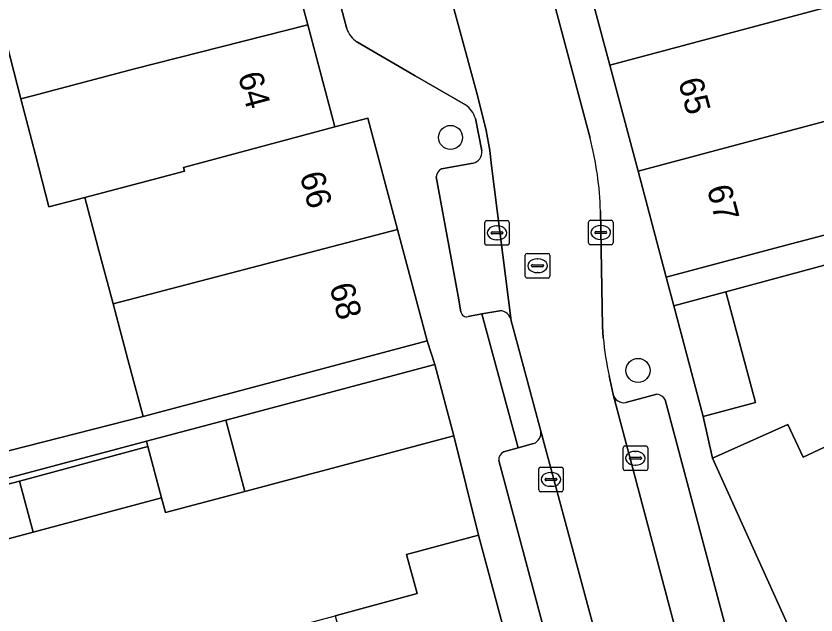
# Model space of a CAD drawing. Extents: x 162542 to 163147, y 380779 to 381521.
# Drawn here: x 162939.73 to 162972.3, y 380909.3 to 380933.68 of the extents above; entities that cross this region are included whole.
import ezdxf

# ---------------------------------------------------------------- set-up
doc = ezdxf.new("R2010")
doc.units = 0
for name, color, linetype in [('IMGEO_Boom', 7, 'Continuous'), ('IMGEO_Erf', 7, 'Continuous'), ('IMGEO_Kolk', 7, 'Continuous'), ('IMGEO_Muur', 7, 'Continuous'), ('IMGEO_Pand', 7, 'Continuous'), ('IMGEO_Pand_nummerreeks', 7, 'Continuous'), ('IMGEO_Parkeervlak_open', 7, 'Continuous'), ('IMGEO_Rijbaan_lokaal_open', 7, 'Continuous'), ('IMGEO_Rioolput', 7, 'Continuous'), ('IMGEO_Voetpad_open', 7, 'Continuous')]:
    doc.layers.add(name, color=color, linetype=linetype)

msp = doc.modelspace()

# ---------------------------------------------------------------- linework, layer by layer
at = {"layer": 'IMGEO_Boom'}
for centre in [(162957.418, 380928.735), (162965.049, 380919.255)]:
    msp.add_circle(centre, 0.489, dxfattribs=at)
at = {"layer": 'IMGEO_Erf'}
for points in [[(162931.009, 380937.363), (162932.169, 380932.957), (162933.33, 380928.546), (162934.49, 380924.137), (162935.617, 380919.853), (162936.913, 380920.192), (162937.151, 380919.268), (162938.086, 380915.644), (162944.902, 380917.38), (162944.283, 380919.703), (162943.681, 380921.962), (162943.062, 380924.283), (162942.526, 380926.292), (162941.07, 380925.915), (162940.522, 380928.03), (162939.932, 380930.306), (162938.788, 380934.719)], [(162982.98, 380926.335), (162968.63, 380922.457), (162969.834, 380917.944), (162967.708, 380917.376), (162968.08, 380915.681), (162971.155, 380917.053), (162971.768, 380915.72), (162974.708, 380917.091)], [(162920.845, 380900.718), (162926.157, 380902.145), (162931.469, 380903.571), (162936.781, 380904.997), (162942.092, 380906.423), (162947.403, 380907.85), (162952.716, 380909.276), (162956.056, 380910.173), (162955.63, 380911.762), (162958.563, 380912.55), (162957.55, 380916.599), (162949.048, 380914.332), (162945.816, 380913.47), (162945.655, 380914.074), (162940.422, 380912.679), (162937.88, 380912.001), (162937.326, 380914.082), (162939.87, 380914.744), (162945.1, 380916.155), (162945.042, 380916.372), (162918.622, 380909.332)]]:
    msp.add_lwpolyline(points, dxfattribs=at)
at = {"layer": 'IMGEO_Kolk'}
for p, q in [((162958.809, 380924.426), (162958.809, 380925.278)), ((162958.884, 380925.352), (162959.736, 380925.352)), ((162959.297, 380925.132), (162959.322, 380925.132)), ((162959.81, 380925.278), (162959.81, 380924.426)), ((162963.034, 380924.441), (162963.034, 380925.293)), ((162963.109, 380925.367), (162963.961, 380925.367)), ((162963.522, 380925.147), (162963.547, 380925.147)), ((162964.035, 380925.293), (162964.035, 380924.441)), ((162959.068, 380924.846), (162959.068, 380924.858)), ((162959.506, 380924.809), (162959.108, 380924.809)), ((162959.111, 380924.895), (162959.509, 380924.895)), ((162959.552, 380924.858), (162959.552, 380924.846)), ((162963.293, 380924.861), (162963.293, 380924.873)), ((162963.731, 380924.824), (162963.333, 380924.824)), ((162963.336, 380924.91), (162963.734, 380924.91)), ((162963.777, 380924.873), (162963.777, 380924.861)), ((162959.32, 380924.572), (162959.295, 380924.572)), ((162963.545, 380924.587), (162963.52, 380924.587)), ((162959.736, 380924.352), (162958.884, 380924.352)), ((162963.961, 380924.367), (162963.109, 380924.367)), ((162964.443, 380915.255), (162964.443, 380916.107)), ((162964.518, 380916.181), (162965.37, 380916.181)), ((162965.444, 380916.107), (162965.444, 380915.255)), ((162964.702, 380915.675), (162964.702, 380915.687)), ((162964.745, 380915.724), (162965.143, 380915.724)), ((162964.931, 380915.961), (162964.956, 380915.961)), ((162965.186, 380915.687), (162965.186, 380915.675)), ((162965.14, 380915.638), (162964.742, 380915.638)), ((162964.954, 380915.401), (162964.929, 380915.401)), ((162961.006, 380914.393), (162961.006, 380915.245)), ((162961.081, 380915.319), (162961.933, 380915.319)), ((162961.494, 380915.099), (162961.519, 380915.099)), ((162962.007, 380915.245), (162962.007, 380914.393)), ((162965.37, 380915.181), (162964.518, 380915.181)), ((162961.265, 380914.813), (162961.265, 380914.825)), ((162961.703, 380914.776), (162961.305, 380914.776)), ((162961.308, 380914.862), (162961.706, 380914.862)), ((162961.749, 380914.825), (162961.749, 380914.813)), ((162961.517, 380914.539), (162961.492, 380914.539)), ((162961.933, 380914.319), (162961.081, 380914.319))]:
    msp.add_line(p, q, dxfattribs=at)
for points in [[(162958.809, 380924.426), (162958.809, 380925.278)], [(162958.884, 380925.352), (162959.736, 380925.352)], [(162959.81, 380925.278), (162959.81, 380924.426)], [(162963.034, 380924.441), (162963.034, 380925.293)], [(162963.109, 380925.367), (162963.961, 380925.367)], [(162964.035, 380925.293), (162964.035, 380924.441)], [(162959.736, 380924.352), (162958.884, 380924.352)], [(162963.961, 380924.367), (162963.109, 380924.367)], [(162964.443, 380915.255), (162964.443, 380916.107)], [(162964.518, 380916.181), (162965.37, 380916.181)], [(162965.444, 380916.107), (162965.444, 380915.255)], [(162961.006, 380914.393), (162961.006, 380915.245)], [(162961.081, 380915.319), (162961.933, 380915.319)], [(162962.007, 380915.245), (162962.007, 380914.393)], [(162965.37, 380915.181), (162964.518, 380915.181)], [(162961.933, 380914.319), (162961.081, 380914.319)]]:
    msp.add_lwpolyline(points, dxfattribs=at)
for centre, radius, start, end in [((162958.886, 380925.276), 0.0765, 91.552, 178.448), ((162958.886, 380925.276), 0.0765, 91.552, 178.448), ((162959.734, 380925.276), 0.0765, 1.552, 88.448), ((162959.734, 380925.276), 0.0765, 1.552, 88.448), ((162963.111, 380925.291), 0.0765, 91.552, 178.448), ((162963.111, 380925.291), 0.0765, 91.552, 178.448), ((162963.959, 380925.291), 0.0765, 1.552, 88.448), ((162963.959, 380925.291), 0.0765, 1.552, 88.448), ((162959.108, 380924.855), 0.0403, 85.8775, 175.7526), ((162959.105, 380924.845), 0.0366, 178.938, 274.7102), ((162959.509, 380924.852), 0.043, 264.8664, 352.4533), ((162959.513, 380924.857), 0.0386, 1.7309, 96.639), ((162963.333, 380924.87), 0.0403, 85.8775, 175.7526), ((162963.33, 380924.86), 0.0366, 178.938, 274.7102), ((162963.734, 380924.867), 0.043, 264.8664, 352.4533), ((162963.738, 380924.872), 0.0386, 1.7309, 96.639), ((162958.886, 380924.428), 0.0765, 181.552, 268.448), ((162958.886, 380924.428), 0.0765, 181.552, 268.448), ((162959.734, 380924.428), 0.0765, 271.552, 358.448), ((162959.734, 380924.428), 0.0765, 271.552, 358.448), ((162963.111, 380924.443), 0.0765, 181.552, 268.448), ((162963.111, 380924.443), 0.0765, 181.552, 268.448), ((162963.959, 380924.443), 0.0765, 271.552, 358.448), ((162963.959, 380924.443), 0.0765, 271.552, 358.448), ((162964.52, 380916.105), 0.0765, 91.552, 178.448), ((162964.52, 380916.105), 0.0765, 91.552, 178.448), ((162965.368, 380916.105), 0.0765, 1.552, 88.448), ((162965.368, 380916.105), 0.0765, 1.552, 88.448), ((162964.742, 380915.684), 0.0403, 85.8775, 175.7526), ((162965.147, 380915.686), 0.0386, 1.7309, 96.639), ((162964.739, 380915.674), 0.0366, 178.938, 274.7102), ((162965.143, 380915.681), 0.043, 264.8664, 352.4533), ((162961.083, 380915.243), 0.0765, 91.552, 178.448), ((162961.083, 380915.243), 0.0765, 91.552, 178.448), ((162961.931, 380915.243), 0.0765, 1.552, 88.448), ((162961.931, 380915.243), 0.0765, 1.552, 88.448), ((162964.52, 380915.257), 0.0765, 181.552, 268.448), ((162964.52, 380915.257), 0.0765, 181.552, 268.448), ((162965.368, 380915.257), 0.0765, 271.552, 358.448), ((162965.368, 380915.257), 0.0765, 271.552, 358.448), ((162961.305, 380914.822), 0.0403, 85.8775, 175.7526), ((162961.302, 380914.812), 0.0366, 178.938, 274.7102), ((162961.706, 380914.819), 0.043, 264.8664, 352.4533), ((162961.71, 380914.824), 0.0386, 1.7309, 96.639), ((162961.083, 380914.395), 0.0765, 181.552, 268.448), ((162961.083, 380914.395), 0.0765, 181.552, 268.448), ((162961.931, 380914.395), 0.0765, 271.552, 358.448), ((162961.931, 380914.395), 0.0765, 271.552, 358.448)]:
    msp.add_arc(centre, radius, start, end, dxfattribs=at)
for centre, major_axis, ratio, start_param, end_param in [((162959.296, 380924.852), (-0.387, 0.002), 0.722429, 4.712389, 7.853982), ((162959.321, 380924.852), (-0.39, 0.002), 0.717154, 1.570796, 4.712389), ((162963.521, 380924.867), (-0.387, 0.002), 0.722429, 4.712389, 7.853982), ((162963.546, 380924.867), (-0.39, 0.002), 0.717154, 1.570796, 4.712389), ((162964.93, 380915.681), (-0.387, 0.002), 0.722429, 4.712389, 7.853982), ((162964.955, 380915.681), (-0.39, 0.002), 0.717154, 1.570796, 4.712389), ((162961.493, 380914.819), (-0.387, 0.002), 0.722429, 4.712389, 7.853982), ((162961.518, 380914.819), (-0.39, 0.002), 0.717154, 1.570796, 4.712389)]:
    msp.add_ellipse(centre, major_axis=major_axis, ratio=ratio, start_param=start_param, end_param=end_param, dxfattribs=at)
at = {"layer": 'IMGEO_Muur'}
msp.add_lwpolyline([(162957.55, 380916.599), (162958.563, 380912.55)], dxfattribs=at)
at = {"layer": 'IMGEO_Pand'}
for points in [[(162962.749, 380935.986), (162963.9, 380931.672), (162975.439, 380934.767), (162974.29, 380939.073)], [(162938.788, 380934.719), (162939.932, 380930.306), (162940.404, 380930.429), (162944.548, 380931.532), (162951.605, 380933.312), (162950.43, 380937.718), (162943.404, 380935.945), (162939.242, 380934.838)], [(162963.9, 380931.672), (162965.05, 380927.359), (162976.44, 380930.405), (162976.59, 380930.451), (162975.439, 380934.767)], [(162951.605, 380933.312), (162944.548, 380931.532), (162940.404, 380930.429), (162939.932, 380930.306), (162940.522, 380928.03), (162941.07, 380925.915), (162942.526, 380926.292), (162945.259, 380927.004), (162946.592, 380927.359), (162946.551, 380927.514), (162952.713, 380929.16)], [(162976.59, 380930.451), (162976.44, 380930.405), (162965.05, 380927.359), (162966.201, 380923.045), (162971.033, 380924.334), (162974.289, 380925.189), (162977.746, 380926.105), (162977.105, 380928.522)], [(162954.051, 380929.517), (162952.713, 380929.16), (162946.551, 380927.514), (162946.592, 380927.359), (162945.259, 380927.004), (162942.526, 380926.292), (162943.062, 380924.283), (162943.681, 380921.962), (162955.258, 380924.99)], [(162943.681, 380921.962), (162944.283, 380919.703), (162944.902, 380917.38), (162951.634, 380919.176), (162956.465, 380920.465), (162955.258, 380924.99)], [(162967.708, 380917.376), (162969.834, 380917.944), (162968.63, 380922.457), (162966.504, 380921.889)], [(162956.775, 380919.501), (162948.273, 380917.233), (162949.048, 380914.332), (162957.55, 380916.599)], [(162948.273, 380917.233), (162945.042, 380916.372), (162945.1, 380916.155), (162945.655, 380914.074), (162945.816, 380913.47), (162949.048, 380914.332)], [(162979.529, 380906.179), (162974.708, 380917.091), (162971.768, 380915.72), (162971.155, 380917.053), (162968.08, 380915.681), (162972.603, 380905.685), (162974.376, 380906.475), (162975.404, 380904.279), (162976.316, 380904.694), (162976.602, 380904.011), (162979.367, 380905.216), (162979, 380905.928)], [(162945.1, 380916.155), (162939.87, 380914.744), (162940.422, 380912.679), (162945.655, 380914.074)], [(162939.87, 380914.744), (162937.326, 380914.082), (162937.88, 380912.001), (162940.422, 380912.679)], [(162952.716, 380909.276), (162955.716, 380898.041), (162956.459, 380898.24), (162956.684, 380897.399), (162959.453, 380898.143), (162959.238, 380898.946), (162960.112, 380899.181), (162959.504, 380901.446), (162961.408, 380901.957), (162958.563, 380912.55), (162955.63, 380911.762), (162956.056, 380910.173)]]:
    msp.add_lwpolyline(points, close=True, dxfattribs=at)
at = {"layer": 'IMGEO_Parkeervlak_open'}
for points in [[(162959.887, 380921.279), (162959.089, 380927.574), (162959.022, 380928.201), (162958.873, 380929.023), (162958.51, 380930.441), (162953.706, 380948.086)], [(162951.876, 380938.111), (162953.192, 380933.156)], [(162953.601, 380932.625), (162955.973, 380931.246), (162957.324, 380930.465), (162958.022, 380930.064)], [(162958.429, 380929.511), (162958.694, 380928.187)], [(162958.338, 380927.682), (162957.045, 380927.461)], [(162956.836, 380927.131), (162957.731, 380922.283), (162957.843, 380921.643)], [(162958.137, 380921.45), (162958.698, 380921.551), (162959.42, 380921.681)], [(162964.033, 380918.276), (162968.749, 380900.529), (162968.793, 380900.362)], [(162965.812, 380918.285), (162964.556, 380917.948)], [(162970.534, 380901.589), (162966.158, 380918.054)], [(162965.743, 380899.546), (162965.699, 380899.709), (162961.096, 380916.787)], [(162960.801, 380916.277), (162960.177, 380916.105), (162959.575, 380915.94)], [(162959.381, 380915.595), (162963.629, 380899.712)]]:
    msp.add_lwpolyline(points, dxfattribs=at)
for centre, radius, start, end in [((162954.189, 380933.501), 1.054, 199.0737, 236.1365), ((162957.417, 380929.192), 1.061, 17.4739, 55.2312), ((162958.218, 380928.145), 0.478, 284.5848, 5.0513), ((162957.238, 380927.108), 0.402, 118.6053, 176.6998), ((162958.069, 380921.667), 0.227, 185.9981, 287.4351), ((162959.427, 380921.217), 0.464, 7.6936, 90.8617), ((162964.475, 380918.401), 0.46, 195.726, 280.0861), ((162965.766, 380917.841), 0.446, 28.4699, 84.0736), ((162960.618, 380916.723), 0.482, 292.2802, 7.627), ((162959.719, 380915.632), 0.34, 115.0606, 186.2397)]:
    msp.add_arc(centre, radius, start, end, dxfattribs=at)
at = {"layer": 'IMGEO_Rijbaan_lokaal_open'}
for points in [[(162963.098, 380928.709), (162957.72, 380948.914)], [(162953.706, 380948.086), (162958.51, 380930.441), (162958.873, 380929.023), (162959.022, 380928.201), (162959.089, 380927.574), (162959.887, 380921.279), (162960.14, 380920.317), (162961.096, 380916.787), (162965.699, 380899.709), (162968.749, 380900.529), (162964.033, 380918.276), (162963.872, 380919.033)], [(162963.633, 380920.582), (162963.598, 380921.037), (162963.521, 380925.732)]]:
    msp.add_lwpolyline(points, dxfattribs=at)
for centre, radius, start, end in [((162950.386, 380925.384), 13.139, 1.5166, 14.6573), ((162977.971, 380922.001), 14.408, 185.6533, 191.8891)]:
    msp.add_arc(centre, radius, start, end, dxfattribs=at)
at = {"layer": 'IMGEO_Rioolput'}
for p, q in [((162960.46, 380923.089), (162960.46, 380923.941)), ((162960.535, 380924.015), (162961.387, 380924.015)), ((162961.461, 380923.941), (162961.461, 380923.089)), ((162960.719, 380923.509), (162960.719, 380923.521)), ((162960.762, 380923.558), (162961.16, 380923.558)), ((162960.948, 380923.795), (162960.973, 380923.795)), ((162961.203, 380923.521), (162961.203, 380923.509)), ((162961.157, 380923.472), (162960.759, 380923.472)), ((162960.971, 380923.235), (162960.946, 380923.235)), ((162961.387, 380923.015), (162960.535, 380923.015))]:
    msp.add_line(p, q, dxfattribs=at)
for points in [[(162960.46, 380923.089), (162960.46, 380923.941)], [(162960.535, 380924.015), (162961.387, 380924.015)], [(162961.461, 380923.941), (162961.461, 380923.089)], [(162961.387, 380923.015), (162960.535, 380923.015)]]:
    msp.add_lwpolyline(points, dxfattribs=at)
for centre, radius, start, end in [((162960.537, 380923.939), 0.0765, 91.552, 178.448), ((162960.537, 380923.939), 0.0765, 91.552, 178.448), ((162961.385, 380923.939), 0.0765, 1.552, 88.448), ((162961.385, 380923.939), 0.0765, 1.552, 88.448), ((162960.759, 380923.518), 0.0403, 85.8775, 175.7526), ((162960.756, 380923.508), 0.0366, 178.938, 274.7102), ((162961.16, 380923.515), 0.043, 264.8664, 352.4533), ((162961.164, 380923.52), 0.0386, 1.7309, 96.639), ((162960.537, 380923.091), 0.0765, 181.552, 268.448), ((162960.537, 380923.091), 0.0765, 181.552, 268.448), ((162961.385, 380923.091), 0.0765, 271.552, 358.448), ((162961.385, 380923.091), 0.0765, 271.552, 358.448)]:
    msp.add_arc(centre, radius, start, end, dxfattribs=at)
for centre, major_axis, ratio, start_param, end_param in [((162960.947, 380923.515), (-0.387, 0.002), 0.722429, 4.712389, 7.853982), ((162960.972, 380923.515), (-0.39, 0.002), 0.717154, 1.570796, 4.712389)]:
    msp.add_ellipse(centre, major_axis=major_axis, ratio=ratio, start_param=start_param, end_param=end_param, dxfattribs=at)
at = {"layer": 'IMGEO_Voetpad_open'}
for points in [[(162966.504, 380921.889), (162966.201, 380923.045), (162965.05, 380927.359), (162963.9, 380931.672), (162962.749, 380935.986), (162961.599, 380940.299), (162960.448, 380944.613), (162959.229, 380949.183), (162959.154, 380949.463), (162960.725, 380949.882), (162959.715, 380953.658), (162958.562, 380957.97), (162957.409, 380962.283), (162956.224, 380966.712), (162955.04, 380971.141), (162953.855, 380975.571), (162952.671, 380980), (162951.486, 380984.429)], [(162918.622, 380909.332), (162945.042, 380916.372), (162948.273, 380917.233), (162956.775, 380919.501), (162956.465, 380920.465), (162951.634, 380919.176), (162944.902, 380917.38), (162938.086, 380915.644), (162934.929, 380914.859), (162933.729, 380919.359), (162932.59, 380923.632), (162931.415, 380928.036), (162930.24, 380932.444), (162929.066, 380936.846), (162927.845, 380941.424), (162926.758, 380945.499), (162925.596, 380949.856), (162924.4, 380954.341), (162923.316, 380958.404), (162922.195, 380962.611), (162920.997, 380967.102)], [(162957.72, 380948.914), (162963.098, 380928.709)], [(162953.192, 380933.156), (162951.876, 380938.111)], [(162950.43, 380937.718), (162951.605, 380933.312), (162952.713, 380929.16), (162954.051, 380929.517), (162955.258, 380924.99), (162956.465, 380920.465), (162956.775, 380919.501), (162957.55, 380916.599), (162958.563, 380912.55), (162961.408, 380901.957), (162962.086, 380899.258), (162963.629, 380899.712), (162959.381, 380915.595)], [(162958.022, 380930.064), (162957.324, 380930.465), (162955.973, 380931.246), (162953.601, 380932.625)], [(162958.694, 380928.187), (162958.429, 380929.511)], [(162957.045, 380927.461), (162958.338, 380927.682)], [(162957.843, 380921.643), (162957.731, 380922.283), (162956.836, 380927.131)], [(162974.289, 380925.189), (162971.033, 380924.334), (162966.201, 380923.045), (162966.504, 380921.889), (162968.63, 380922.457), (162982.98, 380926.335)], [(162963.521, 380925.732), (162963.598, 380921.037), (162963.633, 380920.582)], [(162973.701, 380903.378), (162972.603, 380905.685), (162968.08, 380915.681), (162967.708, 380917.376), (162966.504, 380921.889)], [(162959.575, 380915.94), (162960.177, 380916.105), (162958.698, 380921.551), (162958.137, 380921.45)], [(162959.42, 380921.681), (162958.698, 380921.551), (162960.177, 380916.105), (162960.801, 380916.277)], [(162961.096, 380916.787), (162960.14, 380920.317), (162959.887, 380921.279)], [(162963.872, 380919.033), (162964.033, 380918.276)], [(162964.556, 380917.948), (162965.812, 380918.285)], [(162966.158, 380918.054), (162970.534, 380901.589), (162974.097, 380902.7)]]:
    msp.add_lwpolyline(points, dxfattribs=at)
for centre, radius, start, end in [((162954.189, 380933.501), 1.054, 199.0737, 236.1365), ((162957.417, 380929.192), 1.061, 17.4739, 55.2312), ((162950.386, 380925.384), 13.139, 1.5166, 14.6573), ((162958.218, 380928.145), 0.478, 284.5848, 5.0513), ((162957.238, 380927.108), 0.402, 118.6053, 176.6998), ((162958.069, 380921.667), 0.227, 185.9981, 287.4351), ((162959.427, 380921.217), 0.464, 7.6936, 90.8617), ((162977.971, 380922.001), 14.408, 185.6533, 191.8891), ((162964.475, 380918.401), 0.46, 195.726, 280.0861), ((162965.766, 380917.841), 0.446, 28.4699, 84.0736), ((162960.618, 380916.723), 0.482, 292.2802, 7.627), ((162959.719, 380915.632), 0.34, 115.0606, 186.2397)]:
    msp.add_arc(centre, radius, start, end, dxfattribs=at)

# ---------------------------------------------------------------- texts
at = {"layer": 'IMGEO_Pand_nummerreeks'}
for s, rotation, p in [('64', 284.9368, (162948.756, 380931.267)), ('65', 284.9332, (162966.68, 380931.028)), ('66', 284.9311, (162951.271, 380927.208)), ('67', 284.9332, (162967.842, 380926.671)), ('68', 284.9322, (162952.48, 380922.679))]:
    msp.add_text(s, height=1, rotation=rotation, dxfattribs=at).set_placement(p)

doc.saveas('drawing.dxf')
